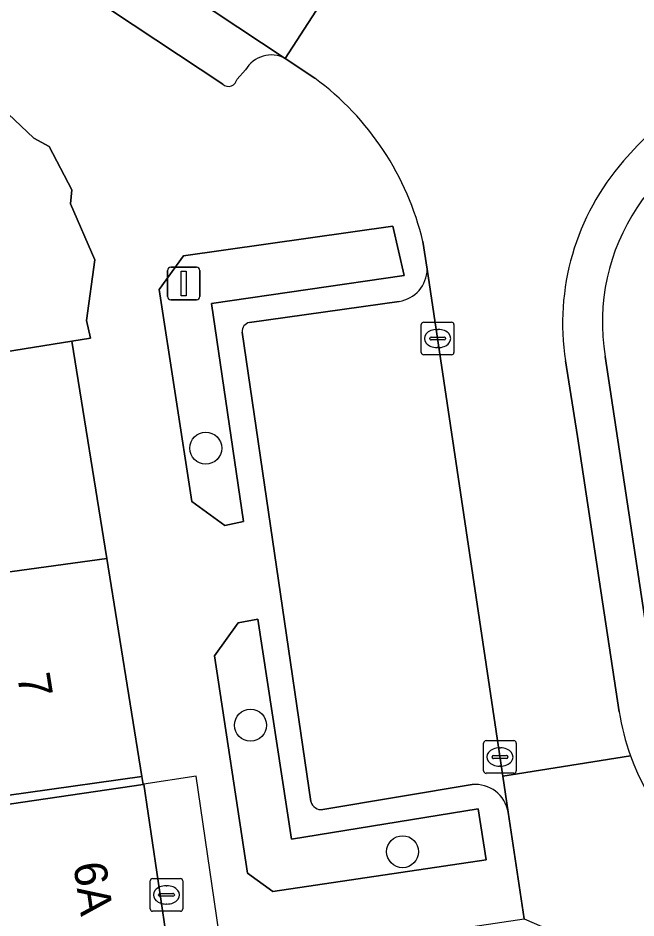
# Model space of a CAD drawing. Extents: x 159279 to 160377, y 384531 to 385888.
# Drawn here: x 159875.06 to 159893.98, y 384932.85 to 384960.39 of the extents above; entities that cross this region are included whole.
import ezdxf

# ---------------------------------------------------------------- set-up
doc = ezdxf.new("R2010")
doc.units = 0
for name, color, linetype in [('IMGEO_Boom', 7, 'Continuous'), ('IMGEO_Brandkraan', 7, 'Continuous'), ('IMGEO_Erf', 7, 'Continuous'), ('IMGEO_Groenvoorziening', 7, 'Continuous'), ('IMGEO_Haag', 7, 'Continuous'), ('IMGEO_Kolk', 7, 'Continuous'), ('IMGEO_Lichtmast', 7, 'Continuous'), ('IMGEO_Pand', 7, 'Continuous'), ('IMGEO_Pand_nummerreeks', 7, 'Continuous'), ('IMGEO_Pand_overbouw', 7, 'Continuous'), ('IMGEO_Parkeervlak_open', 7, 'Continuous'), ('IMGEO_Rijbaan_lokaal_open', 7, 'Continuous'), ('IMGEO_Voetpad_open', 7, 'Continuous')]:
    doc.layers.add(name, color=color, linetype=linetype)

msp = doc.modelspace()

# ---------------------------------------------------------------- linework, layer by layer
at = {"layer": 'IMGEO_Boom'}
for centre in [(159880.804, 384947.232), (159882.175, 384938.753), (159886.83, 384934.883)]:
    msp.add_circle(centre, 0.489, dxfattribs=at)
at = {"layer": 'IMGEO_Brandkraan'}
for p, q in [((159879.101, 384933.136), (159879.101, 384933.988)), ((159879.176, 384934.062), (159880.028, 384934.062)), ((159880.102, 384933.988), (159880.102, 384933.136)), ((159879.589, 384933.842), (159879.614, 384933.842)), ((159879.36, 384933.556), (159879.36, 384933.568)), ((159879.798, 384933.519), (159879.4, 384933.519)), ((159879.403, 384933.605), (159879.801, 384933.605)), ((159879.844, 384933.568), (159879.844, 384933.556)), ((159879.612, 384933.282), (159879.587, 384933.282)), ((159880.028, 384933.062), (159879.176, 384933.062))]:
    msp.add_line(p, q, dxfattribs=at)
for points in [[(159879.101, 384933.136), (159879.101, 384933.988)], [(159879.176, 384934.062), (159880.028, 384934.062)], [(159880.102, 384933.988), (159880.102, 384933.136)], [(159880.028, 384933.062), (159879.176, 384933.062)]]:
    msp.add_lwpolyline(points, dxfattribs=at)
for centre, radius, start, end in [((159879.178, 384933.986), 0.0765, 91.552, 178.448), ((159879.178, 384933.986), 0.0765, 91.552, 178.448), ((159880.026, 384933.986), 0.0765, 1.552, 88.448), ((159880.026, 384933.986), 0.0765, 1.552, 88.448), ((159879.4, 384933.565), 0.0403, 85.8775, 175.7526), ((159879.397, 384933.555), 0.0366, 178.938, 274.7102), ((159879.801, 384933.562), 0.043, 264.8664, 352.4533), ((159879.805, 384933.567), 0.0386, 1.7309, 96.639), ((159879.178, 384933.138), 0.0765, 181.552, 268.448), ((159879.178, 384933.138), 0.0765, 181.552, 268.448), ((159880.026, 384933.138), 0.0765, 271.552, 358.448), ((159880.026, 384933.138), 0.0765, 271.552, 358.448)]:
    msp.add_arc(centre, radius, start, end, dxfattribs=at)
for centre, major_axis, ratio, start_param, end_param in [((159879.588, 384933.562), (-0.387, 0.002), 0.722429, 4.712389, 7.853982), ((159879.613, 384933.562), (-0.39, 0.002), 0.717154, 1.570796, 4.712389)]:
    msp.add_ellipse(centre, major_axis=major_axis, ratio=ratio, start_param=start_param, end_param=end_param, dxfattribs=at)
at = {"layer": 'IMGEO_Erf'}
msp.add_lwpolyline([(159868.515, 384935.423), (159878.885, 384936.944), (159878.846, 384937.186), (159868.394, 384935.72)], dxfattribs=at)
at = {"layer": 'IMGEO_Groenvoorziening'}
for points in [[(159881.963, 384944.982), (159880.981, 384951.656), (159886.877, 384952.51), (159886.536, 384954.021), (159880.125, 384953.119), (159879.376, 384952.088), (159880.379, 384945.597), (159881.384, 384944.865)], [(159889.386, 384934.638), (159889.143, 384936.196), (159883.429, 384935.262), (159882.395, 384942.003), (159881.795, 384941.887), (159881.074, 384940.873), (159882.084, 384934.229), (159882.855, 384933.667)]]:
    msp.add_lwpolyline(points, close=True, dxfattribs=at)
msp.add_lwpolyline([(159893.031, 384950.034), (159894.688, 384939.118)], dxfattribs=at)
msp.add_arc((159899.313, 384951.072), 6.367, 103.633, 189.3867, dxfattribs=at)
at = {"layer": 'IMGEO_Haag'}
for points in [[(159881.963, 384944.982), (159880.981, 384951.656), (159886.877, 384952.51), (159886.536, 384954.021), (159880.125, 384953.119), (159879.376, 384952.088), (159880.379, 384945.597), (159881.384, 384944.865)], [(159889.386, 384934.638), (159889.143, 384936.196), (159883.429, 384935.262), (159882.395, 384942.003), (159881.795, 384941.887), (159881.074, 384940.873), (159882.084, 384934.229), (159882.855, 384933.667)]]:
    msp.add_lwpolyline(points, close=True, dxfattribs=at)
at = {"layer": 'IMGEO_Kolk'}
for p, q in [((159887.477, 384951.086), (159888.329, 384951.086)), ((159887.402, 384950.16), (159887.402, 384951.012)), ((159887.89, 384950.866), (159887.915, 384950.866)), ((159888.403, 384951.012), (159888.403, 384950.16)), ((159887.661, 384950.58), (159887.661, 384950.592)), ((159888.099, 384950.543), (159887.701, 384950.543)), ((159887.704, 384950.629), (159888.102, 384950.629)), ((159888.145, 384950.592), (159888.145, 384950.58)), ((159887.913, 384950.306), (159887.888, 384950.306)), ((159888.329, 384950.086), (159887.477, 384950.086)), ((159889.311, 384937.355), (159889.311, 384938.207)), ((159889.386, 384938.281), (159890.238, 384938.281)), ((159890.312, 384938.207), (159890.312, 384937.355)), ((159889.613, 384937.824), (159890.011, 384937.824)), ((159889.799, 384938.061), (159889.824, 384938.061)), ((159889.57, 384937.775), (159889.57, 384937.787)), ((159890.008, 384937.738), (159889.61, 384937.738)), ((159890.054, 384937.787), (159890.054, 384937.775)), ((159890.238, 384937.281), (159889.386, 384937.281)), ((159889.822, 384937.501), (159889.797, 384937.501))]:
    msp.add_line(p, q, dxfattribs=at)
for points in [[(159887.477, 384951.086), (159888.329, 384951.086)], [(159887.402, 384950.16), (159887.402, 384951.012)], [(159888.403, 384951.012), (159888.403, 384950.16)], [(159888.329, 384950.086), (159887.477, 384950.086)], [(159889.311, 384937.355), (159889.311, 384938.207)], [(159889.386, 384938.281), (159890.238, 384938.281)], [(159890.312, 384938.207), (159890.312, 384937.355)], [(159890.238, 384937.281), (159889.386, 384937.281)]]:
    msp.add_lwpolyline(points, dxfattribs=at)
for centre, radius, start, end in [((159887.479, 384951.01), 0.0765, 91.552, 178.448), ((159887.479, 384951.01), 0.0765, 91.552, 178.448), ((159888.327, 384951.01), 0.0765, 1.552, 88.448), ((159888.327, 384951.01), 0.0765, 1.552, 88.448), ((159887.701, 384950.589), 0.0403, 85.8775, 175.7526), ((159887.698, 384950.579), 0.0366, 178.938, 274.7102), ((159888.102, 384950.586), 0.043, 264.8664, 352.4533), ((159888.106, 384950.591), 0.0386, 1.7309, 96.639), ((159887.479, 384950.162), 0.0765, 181.552, 268.448), ((159887.479, 384950.162), 0.0765, 181.552, 268.448), ((159888.327, 384950.162), 0.0765, 271.552, 358.448), ((159888.327, 384950.162), 0.0765, 271.552, 358.448), ((159889.388, 384938.205), 0.0765, 91.552, 178.448), ((159889.388, 384938.205), 0.0765, 91.552, 178.448), ((159890.236, 384938.205), 0.0765, 1.552, 88.448), ((159890.236, 384938.205), 0.0765, 1.552, 88.448), ((159889.61, 384937.784), 0.0403, 85.8775, 175.7526), ((159890.015, 384937.786), 0.0386, 1.7309, 96.639), ((159889.607, 384937.774), 0.0366, 178.938, 274.7102), ((159890.011, 384937.781), 0.043, 264.8664, 352.4533), ((159889.388, 384937.357), 0.0765, 181.552, 268.448), ((159889.388, 384937.357), 0.0765, 181.552, 268.448), ((159890.236, 384937.357), 0.0765, 271.552, 358.448), ((159890.236, 384937.357), 0.0765, 271.552, 358.448)]:
    msp.add_arc(centre, radius, start, end, dxfattribs=at)
for centre, major_axis, ratio, start_param, end_param in [((159887.889, 384950.586), (-0.387, 0.002), 0.722429, 4.712389, 7.853982), ((159887.914, 384950.586), (-0.39, 0.002), 0.717154, 1.570796, 4.712389), ((159889.798, 384937.781), (-0.387, 0.002), 0.722429, 4.712389, 7.853982), ((159889.823, 384937.781), (-0.39, 0.002), 0.717154, 1.570796, 4.712389)]:
    msp.add_ellipse(centre, major_axis=major_axis, ratio=ratio, start_param=start_param, end_param=end_param, dxfattribs=at)
at = {"layer": 'IMGEO_Lichtmast'}
for p, q in [((159879.731, 384952.768), (159880.521, 384952.768)), ((159880.521, 384952.768), (159879.731, 384952.768)), ((159879.631, 384951.868), (159879.631, 384952.668)), ((159879.631, 384952.668), (159879.631, 384951.868)), ((159880.621, 384952.668), (159880.621, 384951.868)), ((159880.621, 384951.868), (159880.621, 384952.668)), ((159880.521, 384951.768), (159879.731, 384951.768)), ((159879.731, 384951.768), (159880.521, 384951.768))]:
    msp.add_line(p, q, dxfattribs=at)
msp.add_lwpolyline([(159880.051, 384952.643), (159880.201, 384952.643), (159880.201, 384951.893), (159880.051, 384951.893), (159880.051, 384952.643)], dxfattribs=at)
for centre, start, end in [((159879.731, 384952.668), 90, 180), ((159879.731, 384952.668), 90, 180), ((159880.521, 384952.668), 0, 90), ((159880.521, 384952.668), 360, 90), ((159879.731, 384951.868), 180, 270), ((159879.731, 384951.868), 180, 270), ((159880.521, 384951.868), 270, 0), ((159880.521, 384951.868), 270, 0)]:
    msp.add_arc(centre, 0.1, start, end, dxfattribs=at)
at = {"layer": 'IMGEO_Pand'}
for points in [[(159876.664, 384954.712), (159876.699, 384955.131), (159876.007, 384956.458), (159875.54, 384956.714), (159874.164, 384958.016), (159871.833, 384959.026), (159870.353, 384956.7), (159867.501, 384952.369), (159863.518, 384948.891), (159860.04, 384945.523), (159862.243, 384943.249), (159865.625, 384946.524), (159871.12, 384950.126), (159871.74, 384949.709), (159876.708, 384950.505), (159877.279, 384950.594), (159877.155, 384951.135), (159877.409, 384952.989)], [(159876.708, 384950.505), (159871.74, 384949.709), (159872.084, 384948.005), (159867.103, 384945.003), (159868.542, 384942.104), (159869.593, 384942.732), (159877.775, 384943.859)], [(159878.846, 384937.186), (159877.775, 384943.859), (159869.593, 384942.732), (159870.1, 384939.157), (159867.767, 384938.826), (159868.394, 384935.72)], [(159878.909, 384936.948), (159878.885, 384936.944), (159868.515, 384935.423), (159868.526, 384935.345), (159868.737, 384933.919), (159862.568, 384933.007), (159863.172, 384928.922), (159863.195, 384928.768), (159863.406, 384928.799), (159863.621, 384928.831), (159863.387, 384930.409), (159865.855, 384930.774), (159866.089, 384929.196), (159875.655, 384930.611), (159877.354, 384930.862), (159879.76, 384931.218), (159879.709, 384931.562)]]:
    msp.add_lwpolyline(points, close=True, dxfattribs=at)
at = {"layer": 'IMGEO_Pand_overbouw'}
msp.add_lwpolyline([(159880.506, 384937.194), (159878.909, 384936.948), (159879.709, 384931.562), (159879.76, 384931.218), (159880.957, 384931.403), (159881.346, 384931.463)], close=True, dxfattribs=at)
at = {"layer": 'IMGEO_Parkeervlak_open'}
for points in [[(159883.239, 384959.155), (159878.161, 384962.52), (159836.97, 384989.714), (159835.989, 384988.228), (159877.228, 384961.089), (159881.322, 384958.367)], [(159881.761, 384958.525), (159882.02, 384958.805)], [(159890.066, 384936.091), (159889.899, 384937.196), (159887.587, 384952.709)], [(159886.722, 384951.721), (159882.141, 384951.079)], [(159881.915, 384950.781), (159884.02, 384936.415)], [(159884.39, 384936.173), (159888.956, 384936.935)]]:
    msp.add_lwpolyline(points, dxfattribs=at)
for centre, radius, start, end in [((159882.811, 384958.348), 0.914, 62.0666, 149.9732), ((159881.498, 384958.566), 0.266, 228.557, 351.0315), ((159886.562, 384952.734), 1.026, 278.991, 358.6043), ((159882.211, 384950.791), 0.297, 103.7263, 181.9212), ((159889.054, 384935.912), 1.028, 10.0418, 95.4623), ((159884.345, 384936.508), 0.338, 195.9371, 277.6891)]:
    msp.add_arc(centre, radius, start, end, dxfattribs=at)
at = {"layer": 'IMGEO_Rijbaan_lokaal_open'}
msp.add_lwpolyline([(159886.296, 384963.889), (159839.936, 384994.206), (159836.97, 384989.714), (159878.161, 384962.52), (159883.239, 384959.155)], close=True, dxfattribs=at)
for points in [[(159888.085, 384962.714), (159886.296, 384963.889), (159883.239, 384959.155), (159884.146, 384958.55)], [(159887.452, 384953.55), (159887.587, 384952.709), (159889.899, 384937.196), (159893.807, 384937.821)], [(159894.688, 384939.118), (159893.031, 384950.034)], [(159893.458, 384939.167), (159892.902, 384942.862), (159892.183, 384947.592), (159891.821, 384949.9)], [(159891.821, 384949.9), (159892.183, 384947.592), (159892.902, 384942.862)], [(159892.902, 384942.862), (159893.458, 384939.167)], [(159893.807, 384937.821), (159889.899, 384937.196), (159890.066, 384936.091), (159890.552, 384932.824), (159899.827, 384928.8), (159921.994, 384932.106), (159925.666, 384938.022), (159925.436, 384938.175)]]:
    msp.add_lwpolyline(points, dxfattribs=at)
for centre, radius, start, end in [((159878.978, 384951.54), 8.709, 13.3429, 53.6024), ((159898.953, 384951.658), 6.907, 98.6287, 140.8582), ((159898.953, 384951.658), 6.907, 98.6287, 140.8582), ((159899.313, 384951.072), 6.367, 103.633, 189.3867), ((159899.238, 384951.065), 7.508, 138.7188, 188.9234), ((159899.238, 384951.065), 7.508, 138.7188, 188.9234), ((159900.815, 384940.356), 7.453, 189.1833, 199.8886), ((159900.815, 384940.356), 7.453, 189.1833, 199.8886), ((159900.813, 384940.354), 7.45, 199.8808, 235.0109), ((159900.813, 384940.354), 7.45, 199.8808, 235.0109)]:
    msp.add_arc(centre, radius, start, end, dxfattribs=at)
at = {"layer": 'IMGEO_Voetpad_open'}
for points in [[(159881.322, 384958.367), (159877.228, 384961.089), (159835.989, 384988.228), (159833.608, 384989.793), (159818.079, 385000), (159812.281, 385003.811), (159811.878, 385004.067)], [(159884.146, 384958.55), (159883.239, 384959.155)], [(159882.02, 384958.805), (159881.761, 384958.525)], [(159874.164, 384958.016), (159875.54, 384956.714), (159876.007, 384956.458), (159876.699, 384955.131), (159876.664, 384954.712), (159877.409, 384952.989), (159877.155, 384951.135), (159877.279, 384950.594), (159876.708, 384950.505), (159877.775, 384943.859), (159878.846, 384937.186), (159878.885, 384936.944), (159878.909, 384936.948), (159879.709, 384931.562), (159879.76, 384931.218), (159890.552, 384932.824), (159890.066, 384936.091)], [(159887.587, 384952.709), (159887.452, 384953.55)], [(159882.141, 384951.079), (159886.722, 384951.721)], [(159884.02, 384936.415), (159881.915, 384950.781)], [(159888.956, 384936.935), (159884.39, 384936.173)]]:
    msp.add_lwpolyline(points, dxfattribs=at)
for points in [[(159880.379, 384945.597), (159879.376, 384952.088), (159880.125, 384953.119), (159886.536, 384954.021), (159886.877, 384952.51), (159880.981, 384951.656), (159881.963, 384944.982), (159881.384, 384944.865)], [(159881.074, 384940.873), (159881.795, 384941.887), (159882.395, 384942.003), (159883.429, 384935.262), (159889.143, 384936.196), (159889.386, 384934.638), (159882.855, 384933.667), (159882.084, 384934.229)]]:
    msp.add_lwpolyline(points, close=True, dxfattribs=at)
for centre, radius, start, end in [((159882.811, 384958.348), 0.914, 62.0666, 149.9732), ((159881.498, 384958.566), 0.266, 228.557, 351.0315), ((159878.978, 384951.54), 8.709, 13.3429, 53.6024), ((159886.562, 384952.734), 1.026, 278.991, 358.6043), ((159882.211, 384950.791), 0.297, 103.7263, 181.9212), ((159889.054, 384935.912), 1.028, 10.0418, 95.4623), ((159884.345, 384936.508), 0.338, 195.9371, 277.6891)]:
    msp.add_arc(centre, radius, start, end, dxfattribs=at)

# ---------------------------------------------------------------- texts
at = {"layer": 'IMGEO_Pand_nummerreeks'}
for s, rotation, p in [('7', 279.1181, (159875.028, 384940.275)), ('6A', 278.4452, (159876.745, 384934.5))]:
    msp.add_text(s, height=1, rotation=rotation, dxfattribs=at).set_placement(p)

doc.saveas('drawing.dxf')
